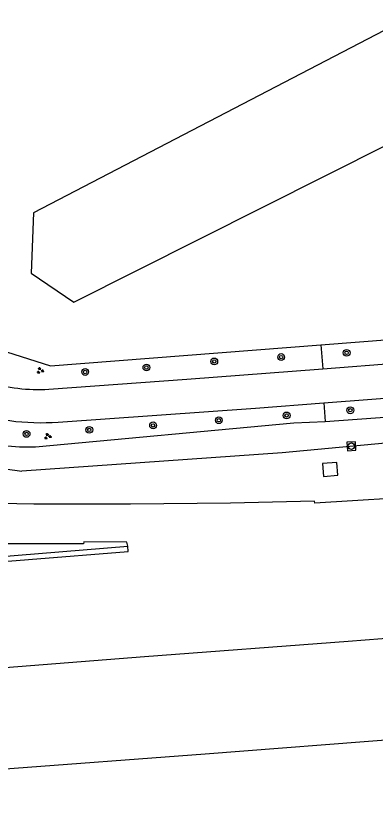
# Model space of a CAD drawing. Extents: x 126000 to 131009, y 393000 to 395500.
# Drawn here: x 128922.8 to 128965.1, y 394470.4 to 394563.8 of the extents above; entities that cross this region are included whole.
import ezdxf

# ---------------------------------------------------------------- set-up
doc = ezdxf.new("R2010")
doc.units = 0
for name, color, linetype in [('gg-knt-verharding', 7, 'Continuous'), ('gg-kntw-bovenkant insteek waterloop', 7, 'Continuous'), ('gt-grn-groengrens', 7, 'Continuous'), ('gt-symb-boom', 7, 'Continuous'), ('gt-symb-groenvak', 7, 'Continuous'), ('gt-symb-rioolschacht', 7, 'Continuous'), ('gx-grn-maaiveld', 7, 'Continuous')]:
    doc.layers.add(name, color=color, linetype=linetype)

# ---------------------------------------------------------------- blocks, each defined once
blk = doc.blocks.new('gt0-BOOM')
at = {"layer": 'gt-symb-boom'}
for radius in [0.4, 0.2]:
    blk.add_circle((0, 0), radius, dxfattribs=at)
blk = doc.blocks.new('gt0-GRVAK')
at = {"layer": 'gt-symb-groenvak'}
for p, q in [((-0.11, 0.189), (-0.228, 0.24)), ((-0.182, 0.153), (0.088, 0.153)), ((-0.091, 0.211), (-0.156, 0.322)), ((-0.047, 0.214), (-0.047, 0.393)), ((-0.004, 0.211), (0.061, 0.322)), ((0.015, 0.189), (0.133, 0.24)), ((0.262, -0.052), (0.197, 0.059)), ((0.305, -0.049), (0.305, 0.13)), ((0.349, -0.052), (0.414, 0.059)), ((-0.245, -0.228), (-0.363, -0.177)), ((-0.318, -0.264), (-0.047, -0.264)), ((-0.226, -0.206), (-0.291, -0.095)), ((-0.183, -0.203), (-0.183, -0.024)), ((-0.139, -0.206), (-0.074, -0.095)), ((-0.12, -0.228), (-0.002, -0.177)), ((0.243, -0.074), (0.125, -0.023)), ((0.17, -0.11), (0.441, -0.11)), ((0.368, -0.074), (0.486, -0.023))]:
    blk.add_line(p, q, dxfattribs=at)
blk = doc.blocks.new('gt0-RS')
at = {"layer": 'gt-symb-rioolschacht'}
blk.add_lwpolyline([(-0.5, -0.5), (0.5, -0.5), (0.5, 0.5), (-0.5, 0.5)], close=True, dxfattribs=at)
blk.add_circle((0, 0), 0.375, dxfattribs=at)

msp = doc.modelspace()

# ---------------------------------------------------------------- linework, layer by layer
at = {"layer": 'gg-knt-verharding'}
for points in [[(128958.967, 394522.294), (128967.979, 394522.987), (128990.8, 394524.69), (129030.241, 394527.723), (129054.333, 394529.551), (129058.505, 394529.874)], [(128959.094, 394518.271), (128976.052, 394519.579), (129030.893, 394523.772), (129058.86, 394525.925)], [(128926.673, 394519.877), (128942.967, 394521.064), (128958.967, 394522.294)], [(128927.807, 394516.004), (128951.034, 394517.65), (128959.094, 394518.271)]]:
    msp.add_lwpolyline(points, dxfattribs=at)
for centre, radius, start, end in [((128925.572, 394541.816), 21.967, 253.9373, 272.87276), ((128925.894, 394546.262), 30.318, 251.97823, 273.61815)]:
    msp.add_arc(centre, radius, start, end, dxfattribs=at)
at = {"layer": 'gg-kntw-bovenkant insteek waterloop'}
msp.add_line((128959.249, 394516.09), (129000, 394519.064), dxfattribs=at)
for points in [[(129001.959, 394516.526), (128971.829, 394514.031), (128954.173, 394512.397), (128923.528, 394510.251)], [(128925.112, 394513.112), (128955.57, 394515.944), (128959.249, 394516.09)]]:
    msp.add_lwpolyline(points, dxfattribs=at)
msp.add_arc((128924.175, 394534.138), 21.046, 251.96684, 272.55086, dxfattribs=at)
at = {"layer": 'gt-grn-groengrens'}
for p, q in [((128958.75, 394525.122), (129000, 394528.31)), ((128958.75, 394525.122), (128958.967, 394522.294)), ((128959.094, 394518.271), (128959.249, 394516.09))]:
    msp.add_line(p, q, dxfattribs=at)
for points in [[(128929.624, 394530.14), (129055.836, 394593.55), (129054.259, 394600.917), (129046.896, 394604.074), (128924.891, 394540.665), (128924.628, 394533.561), (128929.624, 394530.14)], [(128912.274, 394527.261), (128926.877, 394522.658), (128958.75, 394525.122)]]:
    msp.add_lwpolyline(points, dxfattribs=at)
at = {"layer": 'gx-grn-maaiveld'}
for points in [[(128737.154, 394551.452), (128762.404, 394553.192), (128788.954, 394555.544), (128818.359, 394545.142), (128839.801, 394537.758), (128864.083, 394529.939), (128886.398, 394522.697), (128907.634, 394515.272), (128919.837, 394510.764), (128923.528, 394510.251)], [(129079.879, 394515.644), (129056.223, 394513.829), (129031.823, 394511.924), (129008.055, 394509.97), (128983.761, 394508.143), (128971.977, 394507.339), (128958.02, 394506.464), (128958.014, 394506.717), (128948.106, 394506.472), (128936.318, 394506.337), (128924.907, 394506.337), (128912.952, 394506.586), (128901.948, 394507.625), (128889.777, 394509.014), (128878.457, 394510.702), (128864.785, 394513.197), (128851.294, 394516.17), (128835.782, 394520.022)], [(128936.021, 394501.392), (128935.877, 394501.889), (128930.803, 394501.899), (128930.787, 394501.686), (128921.888, 394501.669), (128913.277, 394501.884), (128905.512, 394502.468), (128896.198, 394503.527), (128886.906, 394504.7), (128880.517, 394505.628), (128871.95, 394507.03), (128862.421, 394508.734), (128853.076, 394510.713), (128843.36, 394512.961), (128835.432, 394514.8), (128828.799, 394516.181), (128823.525, 394517.179), (128818.723, 394518.068), (128811.539, 394518.911), (128805.334, 394519.195), (128805.183, 394519.175), (128801.227, 394515.26), (128800.695, 394515.195)], [(128958.928, 394511.137), (128959.049, 394509.621), (128960.761, 394509.756), (128960.641, 394511.273), (128958.928, 394511.137)], [(129131.433, 394503.563), (129105.547, 394501.491), (129081.848, 394499.551), (129057.832, 394497.651), (129033.607, 394495.717), (129009.856, 394493.795), (128985.991, 394492.078), (128961.975, 394490.188), (128937.954, 394488.369), (128914.028, 394486.496), (128890.532, 394484.701), (128866.265, 394482.937), (128842.136, 394481.07), (128818.04, 394479.327), (128793.895, 394477.55), (128769.979, 394475.83), (128748.032, 394474.197)], [(128746.208, 394487.156), (128768.265, 394488.766), (128792.525, 394490.63), (128816.742, 394492.381), (128839.809, 394494.087), (128864.596, 394495.946), (128888.19, 394497.646), (128912.524, 394499.465), (128936.021, 394501.392)], [(128746.29, 394486.573), (128768.351, 394488.225), (128792.578, 394489.976), (128816.782, 394491.776), (128839.839, 394493.472), (128864.606, 394495.329), (128888.337, 394497.099), (128912.51, 394498.908), (128936.06, 394500.796), (128936.021, 394501.392)], [(128749.689, 394462.429), (128754.416, 394462.749), (128777.868, 394464.439), (128801.604, 394466.271), (128825.869, 394468.075), (128849.273, 394469.874), (128873.447, 394471.683), (128897.225, 394473.333), (128921.054, 394475.15), (128945.116, 394476.941), (128968.397, 394478.772), (128992.092, 394480.621), (129016.396, 394482.448), (129039.479, 394484.347), (129063.548, 394486.2), (129087.263, 394488.06), (129110.873, 394489.962), (129133.512, 394491.768)]]:
    msp.add_lwpolyline(points, dxfattribs=at)

# ---------------------------------------------------------------- block references
at = {"layer": 'gt-symb-boom'}
for p in [(128961.786, 394524.17), (128946.188, 394523.16), (128954.072, 394523.675), (128938.197, 394522.44), (128930.974, 394521.916), (128962.221, 394517.406), (128954.713, 394516.8), (128938.977, 394515.626), (128946.727, 394516.236), (128924.067, 394514.624), (128931.461, 394515.099)]:
    msp.add_blockref('gt0-BOOM', p, dxfattribs=at)
at = {"layer": 'gt-symb-groenvak'}
for p in [(128925.662, 394522.078), (128926.547, 394514.336)]:
    msp.add_blockref('gt0-GRVAK', p, dxfattribs=at)
at = {"layer": 'gt-symb-rioolschacht', "rotation": -86.44511133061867}
msp.add_blockref('gt0-RS', (128962.345, 394513.178), dxfattribs=at)

doc.saveas('drawing.dxf')
